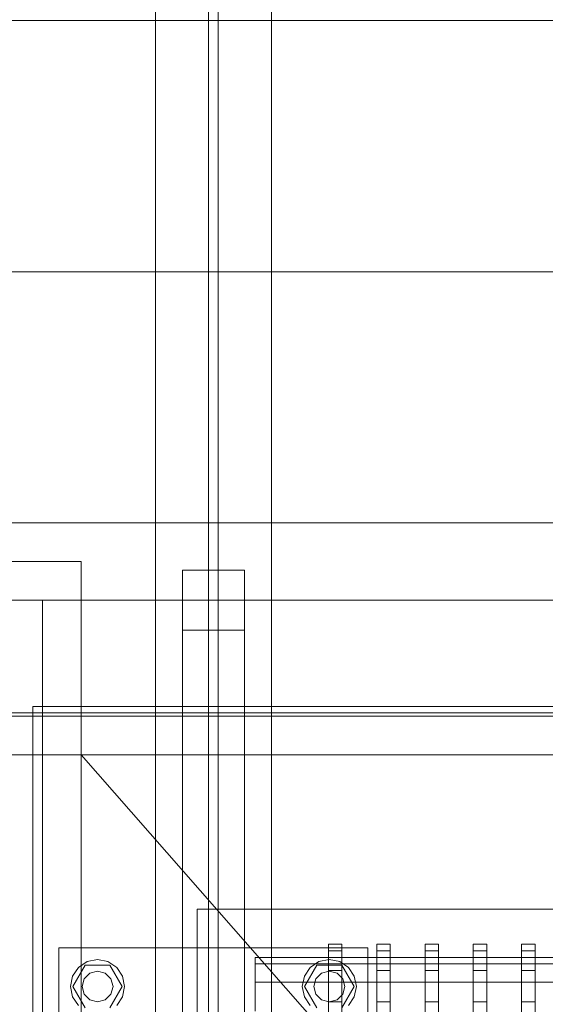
# Model space of a CAD drawing. Header units: millimetres. Extents: x -4738 to 65662, y -68080 to 6847.
# Tile 442 of 656: x 4318 to 4590, y -18379 to -17870. Entities that reach past the tile are written whole.
import ezdxf

# ---------------------------------------------------------------- set-up
doc = ezdxf.new("R2010")
doc.units = ezdxf.units.MM
for name, color, linetype, lineweight in [('COTAS_P', 1, 'Continuous', 0), ('superior_C01', 7, 'Continuous', 0), ('superior_dosificador', 7, 'Continuous', 0)]:
    doc.layers.add(name, color=color, linetype=linetype, lineweight=lineweight)
doc.dimstyles.new('R19_100', dxfattribs={"dimtxt": 250, "dimasz": 150, "dimexe": 150, "dimexo": 80, "dimgap": 100, "dimtad": 1, "dimtih": 1, "dimtoh": 1, "dimdsep": 46, "dimcen": 0.09, "dimadec": 0, "dimazin": 0, "dimtfac": 1, "dimtdec": 4, "dimtofl": 0, "dimtmove": 0, "dimatfit": 3, "dimfxl": 1, "dimtolj": 1, "dimtzin": 0, "dimarcsym": 0})

# ---------------------------------------------------------------- blocks, each defined once
blk = doc.blocks.new('DIM_R30_36')
at = {"layer": 'COTAS_P'}
for p, q in [((4250, -17250), (4400, -17205)), ((5950, -17250), (5800, -17205)), ((4250, -18150), (4250, -17250)), ((5950, -17250), (4250, -17250)), ((4250, -17250), (4400, -17295)), ((5950, -17250), (5800, -17295)), ((5950, -18150), (5950, -17250))]:
    blk.add_line(p, q, dxfattribs=at)
blk.add_text('1700 P', height=250, rotation=180, dxfattribs=at).set_placement((5100, -17350))

msp = doc.modelspace()

# ---------------------------------------------------------------- linework, layer by layer
at = {"layer": 'superior_C01'}
for p, q in [((4388.457, -17570), (4388.457, -18430)), ((4415.957, -17570), (4415.957, -18430)), ((4420.957, -18430), (4420.957, -17570)), ((4448.457, -18430), (4448.457, -17570)), ((3808.703, -17870), (4752.863, -17870)), ((4754.471, -17870), (3810.311, -17870)), ((3808.703, -18000), (4752.863, -18000)), ((4754.471, -18000), (3810.311, -18000)), ((3808.703, -18130), (4752.863, -18130)), ((4754.471, -18130), (3810.311, -18130)), ((4434.457, -18154.443), (4402.457, -18154.443)), ((4402.457, -18154.443), (4402.457, -18185.557)), ((4402.457, -18414.443), (4402.457, -18154.443)), ((4434.457, -18185.557), (4434.457, -18154.443)), ((4434.457, -18414.443), (4434.457, -18154.443)), ((4402.457, -18185.557), (4434.457, -18185.557)), ((4402.457, -18185.557), (4402.457, -18445.557)), ((4434.457, -18445.557), (4434.457, -18185.557)), ((4734.419, -18228.298), (3790.259, -18228.298)), ((3791.867, -18228.298), (4736.026, -18228.298)), ((10242.208, -18250), (1103.221, -18250)), ((1104.577, -18250), (10243.564, -18250)), ((4338.457, -18510), (4338.457, -18350)), ((4338.457, -18350), (4498.457, -18350)), ((4498.457, -18350), (4498.457, -18510)), ((4345.657, -18370), (4352.057, -18358.915)), ((4348.557, -18360.101), (4353.099, -18357.066)), ((4352.057, -18358.915), (4364.857, -18358.915)), ((4353.099, -18357.066), (4358.457, -18356)), ((4358.457, -18356), (4363.814, -18357.066)), ((4363.814, -18357.066), (4368.356, -18360.101)), ((4364.857, -18358.915), (4371.257, -18370)), ((4465.657, -18370), (4472.057, -18358.915)), ((4468.557, -18360.101), (4473.099, -18357.066)), ((4472.057, -18358.915), (4484.857, -18358.915)), ((4473.099, -18357.066), (4478.457, -18356)), ((4478.457, -18356), (4483.814, -18357.066)), ((4483.814, -18357.066), (4488.356, -18360.101)), ((4484.857, -18358.915), (4491.257, -18370)), ((4344.457, -18370), (4345.522, -18364.642)), ((4345.522, -18364.642), (4348.557, -18360.101)), ((4351.529, -18366), (4354.457, -18363.072)), ((4354.457, -18363.072), (4358.457, -18362)), ((4358.457, -18362), (4362.457, -18363.072)), ((4362.457, -18363.072), (4365.385, -18366)), ((4368.356, -18360.101), (4371.391, -18364.642)), ((4371.391, -18364.642), (4372.457, -18370)), ((4464.457, -18370), (4465.522, -18364.642)), ((4465.522, -18364.642), (4468.557, -18360.101)), ((4471.529, -18366), (4474.457, -18363.072)), ((4474.457, -18363.072), (4478.457, -18362)), ((4478.457, -18362), (4482.457, -18363.072)), ((4482.457, -18363.072), (4485.385, -18366)), ((4488.356, -18360.101), (4491.391, -18364.642)), ((4491.391, -18364.642), (4492.457, -18370)), ((4350.457, -18370), (4351.529, -18366)), ((4365.385, -18366), (4366.457, -18370)), ((4470.457, -18370), (4471.529, -18366)), ((4485.385, -18366), (4486.457, -18370)), ((4345.522, -18375.358), (4344.457, -18370)), ((4352.057, -18381.085), (4345.657, -18370)), ((4351.529, -18374), (4350.457, -18370)), ((4354.457, -18376.928), (4351.529, -18374)), ((4365.385, -18374), (4362.457, -18376.928)), ((4371.257, -18370), (4364.857, -18381.085)), ((4366.457, -18370), (4365.385, -18374)), ((4372.457, -18370), (4371.391, -18375.358)), ((4465.522, -18375.358), (4464.457, -18370)), ((4472.057, -18381.085), (4465.657, -18370)), ((4471.529, -18374), (4470.457, -18370)), ((4474.457, -18376.928), (4471.529, -18374)), ((4485.385, -18374), (4482.457, -18376.928)), ((4491.257, -18370), (4484.857, -18381.085)), ((4486.457, -18370), (4485.385, -18374)), ((4492.457, -18370), (4491.391, -18375.358)), ((4348.557, -18379.899), (4345.522, -18375.358)), ((4358.457, -18378), (4354.457, -18376.928)), ((4362.457, -18376.928), (4358.457, -18378)), ((4371.391, -18375.358), (4368.356, -18379.899)), ((4468.557, -18379.899), (4465.522, -18375.358)), ((4478.457, -18378), (4474.457, -18376.928)), ((4482.457, -18376.928), (4478.457, -18378)), ((4491.391, -18375.358), (4488.356, -18379.899))]:
    msp.add_line(p, q, dxfattribs=at)
at = {"layer": 'superior_dosificador'}
for p, q in [((4250, -18150), (4350, -18150)), ((4350, -18150), (4350, -19850)), ((4330, -18170), (4270, -18170)), ((4330, -18230), (4330, -18170)), ((5870, -18170), (4330, -18170)), ((5875, -18225), (4325, -18225)), ((4325, -18225), (4325, -18250)), ((4270, -18230), (4330, -18230)), ((4330, -18230), (5870, -18230)), ((4330, -19770), (4330, -18230)), ((4325, -18250), (5875, -18250)), ((4350, -18250), (4325, -18250)), ((4325, -18250), (4325, -19750)), ((4850, -18820), (4350, -18250)), ((4350, -18250), (5850, -18250)), ((4350, -19750), (4350, -18250)), ((4750, -18330), (4410, -18330)), ((4410, -18330), (4410, -18570)), ((4478, -18351.476), (4478, -18348)), ((4485, -18348), (4478, -18348)), ((4485, -18351.476), (4485, -18348)), ((4503, -18351.476), (4503, -18348)), ((4510, -18348), (4503, -18348)), ((4510, -18351.476), (4510, -18348)), ((4528, -18351.476), (4528, -18348)), ((4535, -18348), (4528, -18348)), ((4535, -18351.476), (4535, -18348)), ((4553, -18351.476), (4553, -18348)), ((4560, -18348), (4553, -18348)), ((4560, -18351.476), (4560, -18348)), ((4578, -18351.476), (4578, -18348)), ((4585, -18348), (4578, -18348)), ((4585, -18351.476), (4585, -18348)), ((4478, -18361.665), (4478, -18351.476)), ((4485, -18351.476), (4478, -18351.476)), ((4485, -18361.665), (4485, -18351.476)), ((4503, -18361.665), (4503, -18351.476)), ((4510, -18351.476), (4503, -18351.476)), ((4510, -18361.665), (4510, -18351.476)), ((4528, -18361.665), (4528, -18351.476)), ((4535, -18351.476), (4528, -18351.476)), ((4535, -18361.665), (4535, -18351.476)), ((4553, -18361.665), (4553, -18351.476)), ((4560, -18351.476), (4553, -18351.476)), ((4560, -18361.665), (4560, -18351.476)), ((4578, -18361.665), (4578, -18351.476)), ((4585, -18351.476), (4578, -18351.476)), ((4585, -18361.665), (4585, -18351.476)), ((4440, -18358.237), (4440, -18355)), ((4740, -18355), (4440, -18355)), ((4440, -18367.728), (4440, -18358.237)), ((4740, -18358.237), (4440, -18358.237)), ((4478, -18377.875), (4478, -18361.665)), ((4485, -18361.665), (4478, -18361.665)), ((4485, -18377.875), (4485, -18361.665)), ((4503, -18377.875), (4503, -18361.665)), ((4510, -18361.665), (4503, -18361.665)), ((4510, -18377.875), (4510, -18361.665)), ((4528, -18377.875), (4528, -18361.665)), ((4535, -18361.665), (4528, -18361.665)), ((4535, -18377.875), (4535, -18361.665)), ((4553, -18377.875), (4553, -18361.665)), ((4560, -18361.665), (4553, -18361.665)), ((4560, -18377.875), (4560, -18361.665)), ((4578, -18377.875), (4578, -18361.665)), ((4585, -18361.665), (4578, -18361.665)), ((4585, -18377.875), (4585, -18361.665)), ((4440, -18382.825), (4440, -18367.728)), ((4740, -18367.728), (4440, -18367.728)), ((4478, -18399), (4478, -18377.875)), ((4485, -18377.875), (4478, -18377.875)), ((4485, -18399), (4485, -18377.875)), ((4503, -18399), (4503, -18377.875)), ((4510, -18377.875), (4503, -18377.875)), ((4510, -18399), (4510, -18377.875)), ((4528, -18399), (4528, -18377.875)), ((4535, -18377.875), (4528, -18377.875)), ((4535, -18399), (4535, -18377.875)), ((4553, -18399), (4553, -18377.875)), ((4560, -18377.875), (4553, -18377.875)), ((4560, -18399), (4560, -18377.875)), ((4578, -18399), (4578, -18377.875)), ((4585, -18377.875), (4578, -18377.875)), ((4585, -18399), (4585, -18377.875))]:
    msp.add_line(p, q, dxfattribs=at)

# ---------------------------------------------------------------- dimensions: what is measured, and where the dimension line sits
at = {"layer": 'COTAS_P'}
dim = msp.add_aligned_dim(p1=(5950, -18150), p2=(4250, -18150), distance=-900, text='<> P', dimstyle='R19_100', dxfattribs=at)
dim.commit()
dim.dimension.update_dxf_attribs({"geometry": 'DIM_R30_36', "text_midpoint": (5100, -17250)})

doc.saveas('drawing.dxf')
